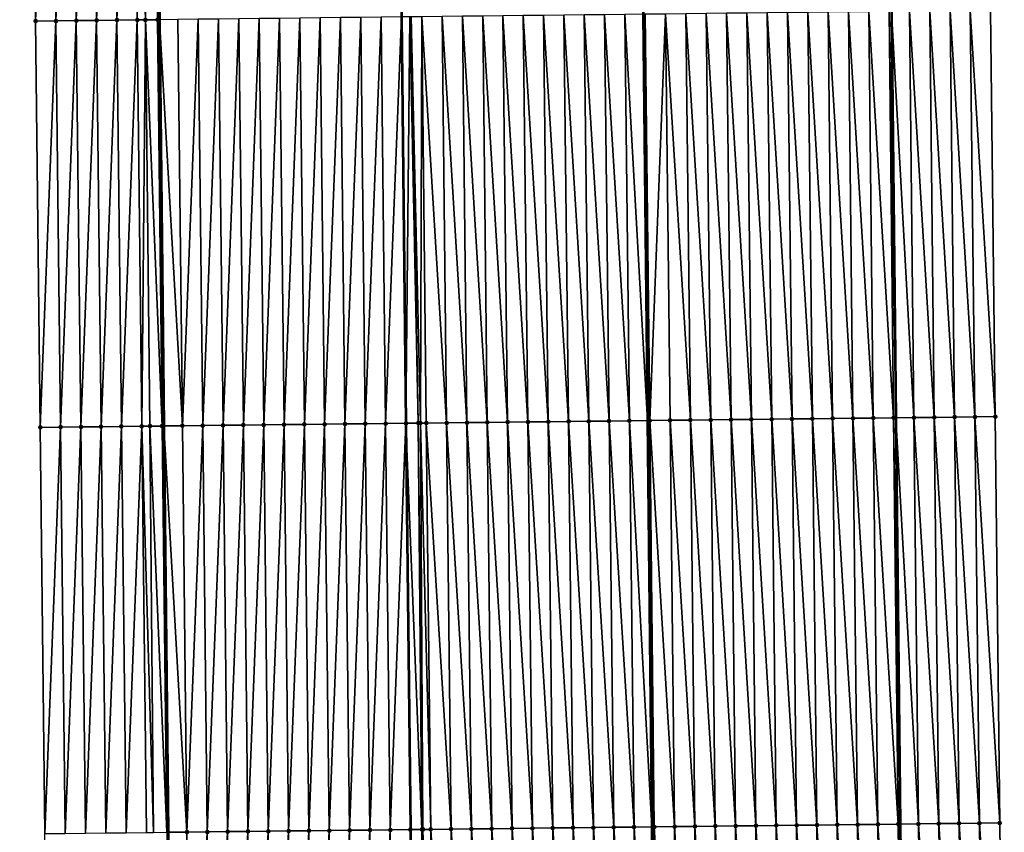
# Model space of a CAD drawing. Header units: feet. Extents: x 2010743 to 2022806, y 818705 to 837694.
# Tile 322 of 531: x 2011468 to 2011517, y 829354 to 829394. Entities that reach past the tile are written whole.
import ezdxf

# ---------------------------------------------------------------- set-up
doc = ezdxf.new("R2010")
doc.units = ezdxf.units.FT
doc.header["$MEASUREMENT"] = 0
for name, color, linetype, lineweight in [('EP_Travel Lane', 172, 'Continuous', 53), ('Road Shots', 141, 'Continuous', 100), ('STRIPING', 60, 'Continuous', 53)]:
    doc.layers.add(name, color=color, linetype=linetype, lineweight=lineweight)
doc.layers.add('I-77-MM17-21_NB-Surface-Border', color=7, linetype='Continuous')
doc.layers.add('I-77-MM17-21_NB-Surface-TIN', color=7, linetype='Continuous')

msp = doc.modelspace()

# ---------------------------------------------------------------- linework, layer by layer
at = {"layer": 'EP_Travel Lane'}
for points in [[(2011510.073, 829513.959, 319.701), (2011510.275, 829493.961, 319.572), (2011510.478, 829473.962, 319.456), (2011510.68, 829453.964, 319.32), (2011510.889, 829433.977, 319.204), (2011511.101, 829413.978, 319.111), (2011511.313, 829393.98, 319.007), (2011511.525, 829373.981, 318.9), (2011511.737, 829353.983, 318.742), (2011511.948, 829333.984, 318.616), (2011512.16, 829313.986, 318.464), (2011512.372, 829293.987, 318.354), (2011512.584, 829273.989, 318.244), (2011512.796, 829253.99, 318.126)], [(2011474.052, 829513.574, 319.955), (2011474.254, 829493.575, 319.824), (2011474.456, 829473.577, 319.69), (2011474.658, 829453.578, 319.544), (2011474.868, 829433.572, 319.424), (2011475.08, 829413.574, 319.31), (2011475.292, 829393.575, 319.206), (2011475.504, 829373.576, 319.098), (2011475.715, 829353.578, 318.956), (2011475.927, 829333.579, 318.852), (2011476.139, 829313.581, 318.726), (2011476.351, 829293.582, 318.597), (2011476.563, 829273.584, 318.471), (2011476.775, 829253.585, 318.372)]]:
    msp.add_polyline3d(points, dxfattribs=at)
at = {"layer": 'I-77-MM17-21_NB-Surface-Border', "color": 3, "linetype": 'Continuous', "lineweight": -3}
for points in [[(2011512.88, 829513.99, 319.618), (2011513.093, 829493.992, 319.485), (2011513.307, 829473.993, 319.372), (2011514.52, 829454.005, 319.215), (2011514.741, 829434.021, 319.101), (2011515.965, 829414.033, 318.979), (2011516.189, 829394.035, 318.871), (2011516.413, 829374.037, 318.757), (2011516.637, 829354.038, 318.609), (2011516.861, 829334.04, 318.463), (2011516.085, 829314.03, 318.341), (2011515.309, 829294.021, 318.255), (2011514.534, 829274.011, 318.177), (2011514.758, 829254.012, 318.068)], [(2011470.951, 829253.521, 318.21), (2011470.584, 829273.518, 318.318), (2011470.355, 829293.516, 318.447), (2011469.819, 829313.511, 318.565), (2011469.473, 829333.508, 318.682), (2011469.64, 829353.511, 318.801), (2011469.416, 829373.509, 318.931), (2011469.192, 829393.507, 319.056), (2011468.968, 829413.506, 319.161), (2011468.744, 829433.504, 319.267), (2011468.409, 829453.513, 319.373), (2011468.695, 829473.516, 319.535), (2011468.477, 829493.514, 319.673), (2011468.407, 829513.514, 319.807)]]:
    msp.add_polyline3d(points, dxfattribs=at)
at = {"layer": 'I-77-MM17-21_NB-Surface-TIN', "color": 128, "linetype": 'Continuous', "lineweight": -3}
for points in [[(2011469.192, 829393.507, 319.056), (2011469.968, 829413.517, 319.189), (2011468.968, 829413.506, 319.161)], [(2011469.192, 829393.507, 319.056), (2011470.192, 829393.518, 319.085), (2011469.968, 829413.517, 319.189)], [(2011470.192, 829393.518, 319.085), (2011470.968, 829413.528, 319.214), (2011469.968, 829413.517, 319.189)], [(2011470.192, 829393.518, 319.085), (2011471.192, 829393.53, 319.112), (2011470.968, 829413.528, 319.214)], [(2011471.192, 829393.53, 319.112), (2011471.968, 829413.539, 319.247), (2011470.968, 829413.528, 319.214)], [(2011471.192, 829393.53, 319.112), (2011472.192, 829393.541, 319.142), (2011471.968, 829413.539, 319.247)], [(2011472.192, 829393.541, 319.142), (2011472.968, 829413.55, 319.265), (2011471.968, 829413.539, 319.247)], [(2011472.192, 829393.541, 319.142), (2011473.192, 829393.552, 319.151), (2011472.968, 829413.55, 319.265)], [(2011473.192, 829393.552, 319.151), (2011473.968, 829413.561, 319.29), (2011472.968, 829413.55, 319.265)], [(2011473.192, 829393.552, 319.151), (2011474.192, 829393.563, 319.183), (2011473.968, 829413.561, 319.29)], [(2011474.59, 829393.567, 319.212), (2011474.968, 829413.572, 319.309), (2011473.968, 829413.561, 319.29)], [(2011474.192, 829393.563, 319.183), (2011474.59, 829393.567, 319.212), (2011473.968, 829413.561, 319.29)], [(2011474.59, 829393.567, 319.212), (2011475.192, 829393.574, 319.205), (2011474.968, 829413.572, 319.309)], [(2011475.192, 829393.574, 319.205), (2011475.292, 829393.575, 319.206), (2011474.968, 829413.572, 319.309)], [(2011473.416, 829373.553, 319.036), (2011474.192, 829393.563, 319.183), (2011473.192, 829393.552, 319.151)], [(2011473.416, 829373.553, 319.036), (2011474.416, 829373.564, 319.071), (2011474.192, 829393.563, 319.183)], [(2011474.416, 829373.564, 319.071), (2011474.59, 829393.567, 319.212), (2011474.192, 829393.563, 319.183)], [(2011474.416, 829373.564, 319.071), (2011474.816, 829373.569, 319.1), (2011474.59, 829393.567, 319.212)], [(2011475.416, 829373.575, 319.098), (2011475.192, 829393.574, 319.205), (2011474.59, 829393.567, 319.212)], [(2011474.816, 829373.569, 319.1), (2011475.416, 829373.575, 319.098), (2011474.59, 829393.567, 319.212)], [(2011475.192, 829393.574, 319.205), (2011475.504, 829373.576, 319.098), (2011475.292, 829393.575, 319.206)], [(2011475.416, 829373.575, 319.098), (2011475.504, 829373.576, 319.098), (2011475.192, 829393.574, 319.205)], [(2011476.416, 829373.587, 319.1), (2011476.192, 829393.585, 319.207), (2011475.292, 829393.575, 319.206)], [(2011476.416, 829373.587, 319.1), (2011475.292, 829393.575, 319.206), (2011475.504, 829373.576, 319.098)], [(2011476.416, 829373.587, 319.1), (2011477.192, 829393.596, 319.222), (2011476.192, 829393.585, 319.207)], [(2011476.416, 829373.587, 319.1), (2011477.416, 829373.598, 319.116), (2011477.192, 829393.596, 319.222)], [(2011477.416, 829373.598, 319.116), (2011478.192, 829393.607, 319.235), (2011477.192, 829393.596, 319.222)], [(2011477.416, 829373.598, 319.116), (2011478.416, 829373.609, 319.131), (2011478.192, 829393.607, 319.235)], [(2011478.416, 829373.609, 319.131), (2011479.192, 829393.618, 319.247), (2011478.192, 829393.607, 319.235)], [(2011478.416, 829373.609, 319.131), (2011479.416, 829373.62, 319.143), (2011479.192, 829393.618, 319.247)], [(2011479.416, 829373.62, 319.143), (2011480.192, 829393.63, 319.257), (2011479.192, 829393.618, 319.247)], [(2011479.416, 829373.62, 319.143), (2011480.416, 829373.631, 319.154), (2011480.192, 829393.63, 319.257)], [(2011480.416, 829373.631, 319.154), (2011481.191, 829393.641, 319.266), (2011480.192, 829393.63, 319.257)], [(2011480.416, 829373.631, 319.154), (2011481.415, 829373.642, 319.165), (2011481.191, 829393.641, 319.266)], [(2011481.415, 829373.642, 319.165), (2011482.191, 829393.652, 319.274), (2011481.191, 829393.641, 319.266)], [(2011481.415, 829373.642, 319.165), (2011482.415, 829373.653, 319.175), (2011482.191, 829393.652, 319.274)], [(2011482.415, 829373.653, 319.175), (2011483.191, 829393.663, 319.282), (2011482.191, 829393.652, 319.274)], [(2011482.415, 829373.653, 319.175), (2011483.415, 829373.664, 319.187), (2011483.191, 829393.663, 319.282)], [(2011483.415, 829373.664, 319.187), (2011484.191, 829393.674, 319.296), (2011483.191, 829393.663, 319.282)], [(2011483.415, 829373.664, 319.187), (2011484.415, 829373.676, 319.203), (2011484.191, 829393.674, 319.296)], [(2011484.415, 829373.676, 319.203), (2011485.191, 829393.685, 319.309), (2011484.191, 829393.674, 319.296)], [(2011484.415, 829373.676, 319.203), (2011485.415, 829373.687, 319.221), (2011485.191, 829393.685, 319.309)], [(2011485.415, 829373.687, 319.221), (2011486.191, 829393.696, 319.33), (2011485.191, 829393.685, 319.309)], [(2011485.415, 829373.687, 319.221), (2011486.415, 829373.698, 319.242), (2011486.191, 829393.696, 319.33)], [(2011486.415, 829373.698, 319.242), (2011487.191, 829393.707, 319.342), (2011486.191, 829393.696, 319.33)], [(2011486.415, 829373.698, 319.242), (2011487.415, 829373.709, 319.252), (2011487.191, 829393.707, 319.342)], [(2011487.608, 829393.712, 319.343), (2011487.191, 829393.707, 319.342), (2011487.415, 829373.709, 319.252)], [(2011488.023, 829373.716, 319.258), (2011487.608, 829393.712, 319.343), (2011487.415, 829373.709, 319.252)], [(2011488.023, 829373.716, 319.258), (2011487.675, 829393.713, 319.343), (2011487.608, 829393.712, 319.343)], [(2011488.123, 829373.717, 319.258), (2011488.191, 829393.719, 319.337), (2011487.675, 829393.713, 319.343)], [(2011488.023, 829373.716, 319.258), (2011488.123, 829373.717, 319.258), (2011487.675, 829393.713, 319.343)], [(2011488.123, 829373.717, 319.258), (2011488.415, 829373.72, 319.255), (2011488.191, 829393.719, 319.337)], [(2011489.415, 829373.731, 319.233), (2011489.191, 829393.73, 319.313), (2011488.191, 829393.719, 319.337)], [(2011488.415, 829373.72, 319.255), (2011489.415, 829373.731, 319.233), (2011488.191, 829393.719, 319.337)], [(2011490.415, 829373.743, 319.212), (2011490.191, 829393.741, 319.294), (2011489.191, 829393.73, 319.313)], [(2011489.415, 829373.731, 319.233), (2011490.415, 829373.743, 319.212), (2011489.191, 829393.73, 319.313)], [(2011491.415, 829373.754, 319.194), (2011491.191, 829393.753, 319.274), (2011490.191, 829393.741, 319.294)], [(2011490.415, 829373.743, 319.212), (2011491.415, 829373.754, 319.194), (2011490.191, 829393.741, 319.294)], [(2011492.415, 829373.765, 319.176), (2011492.191, 829393.764, 319.255), (2011491.191, 829393.753, 319.274)], [(2011491.415, 829373.754, 319.194), (2011492.415, 829373.765, 319.176), (2011491.191, 829393.753, 319.274)], [(2011493.415, 829373.777, 319.163), (2011493.191, 829393.775, 319.238), (2011492.191, 829393.764, 319.255)], [(2011492.415, 829373.765, 319.176), (2011493.415, 829373.777, 319.163), (2011492.191, 829393.764, 319.255)], [(2011494.415, 829373.788, 319.143), (2011494.191, 829393.787, 319.214), (2011493.191, 829393.775, 319.238)], [(2011493.415, 829373.777, 319.163), (2011494.415, 829373.788, 319.143), (2011493.191, 829393.775, 319.238)], [(2011495.415, 829373.799, 319.125), (2011495.191, 829393.798, 319.193), (2011494.191, 829393.787, 319.214)], [(2011494.415, 829373.788, 319.143), (2011495.415, 829373.799, 319.125), (2011494.191, 829393.787, 319.214)], [(2011496.415, 829373.811, 319.111), (2011496.191, 829393.809, 319.178), (2011495.191, 829393.798, 319.193)], [(2011495.415, 829373.799, 319.125), (2011496.415, 829373.811, 319.111), (2011495.191, 829393.798, 319.193)], [(2011497.414, 829373.822, 319.101), (2011497.19, 829393.82, 319.166), (2011496.191, 829393.809, 319.178)], [(2011496.415, 829373.811, 319.111), (2011497.414, 829373.822, 319.101), (2011496.191, 829393.809, 319.178)], [(2011498.414, 829373.833, 319.093), (2011498.19, 829393.832, 319.158), (2011497.19, 829393.82, 319.166)], [(2011497.414, 829373.822, 319.101), (2011498.414, 829373.833, 319.093), (2011497.19, 829393.82, 319.166)], [(2011498.19, 829393.832, 319.158), (2011499.306, 829373.843, 319.08), (2011499.094, 829393.842, 319.143)], [(2011498.414, 829373.833, 319.093), (2011499.306, 829373.843, 319.08), (2011498.19, 829393.832, 319.158)], [(2011499.414, 829373.844, 319.079), (2011499.19, 829393.843, 319.141), (2011499.094, 829393.842, 319.143)], [(2011499.414, 829373.844, 319.079), (2011499.094, 829393.842, 319.143), (2011499.306, 829373.843, 319.08)], [(2011499.414, 829373.844, 319.079), (2011500.19, 829393.854, 319.145), (2011499.19, 829393.843, 319.141)], [(2011499.414, 829373.844, 319.079), (2011500.414, 829373.856, 319.075), (2011500.19, 829393.854, 319.145)], [(2011501.414, 829373.867, 319.05), (2011501.19, 829393.866, 319.122), (2011500.19, 829393.854, 319.145)], [(2011500.414, 829373.856, 319.075), (2011501.414, 829373.867, 319.05), (2011500.19, 829393.854, 319.145)], [(2011502.414, 829373.878, 319.034), (2011502.19, 829393.877, 319.111), (2011501.19, 829393.866, 319.122)], [(2011501.414, 829373.867, 319.05), (2011502.414, 829373.878, 319.034), (2011501.19, 829393.866, 319.122)], [(2011503.414, 829373.889, 319.022), (2011503.19, 829393.888, 319.102), (2011502.19, 829393.877, 319.111)], [(2011502.414, 829373.878, 319.034), (2011503.414, 829373.889, 319.022), (2011502.19, 829393.877, 319.111)], [(2011504.414, 829373.901, 319.015), (2011504.19, 829393.899, 319.096), (2011503.19, 829393.888, 319.102)], [(2011503.414, 829373.889, 319.022), (2011504.414, 829373.901, 319.015), (2011503.19, 829393.888, 319.102)], [(2011505.414, 829373.912, 319.008), (2011505.19, 829393.91, 319.092), (2011504.19, 829393.899, 319.096)], [(2011504.414, 829373.901, 319.015), (2011505.414, 829373.912, 319.008), (2011504.19, 829393.899, 319.096)], [(2011506.414, 829373.923, 318.998), (2011506.19, 829393.922, 319.088), (2011505.19, 829393.91, 319.092)], [(2011505.414, 829373.912, 319.008), (2011506.414, 829373.923, 318.998), (2011505.19, 829393.91, 319.092)], [(2011507.414, 829373.934, 318.985), (2011507.19, 829393.933, 319.076), (2011506.19, 829393.922, 319.088)], [(2011506.414, 829373.923, 318.998), (2011507.414, 829373.934, 318.985), (2011506.19, 829393.922, 319.088)], [(2011508.414, 829373.946, 318.974), (2011508.19, 829393.944, 319.07), (2011507.19, 829393.933, 319.076)], [(2011507.414, 829373.934, 318.985), (2011508.414, 829373.946, 318.974), (2011507.19, 829393.933, 319.076)], [(2011509.414, 829373.957, 318.96), (2011509.19, 829393.955, 319.062), (2011508.19, 829393.944, 319.07)], [(2011508.414, 829373.946, 318.974), (2011509.414, 829373.957, 318.96), (2011508.19, 829393.944, 319.07)], [(2011510.414, 829373.968, 318.939), (2011510.19, 829393.967, 319.049), (2011509.19, 829393.955, 319.062)], [(2011509.414, 829373.957, 318.96), (2011510.414, 829373.968, 318.939), (2011509.19, 829393.955, 319.062)], [(2011511.414, 829373.98, 318.902), (2011511.19, 829393.978, 319.008), (2011510.19, 829393.967, 319.049)], [(2011510.414, 829373.968, 318.939), (2011511.414, 829373.98, 318.902), (2011510.19, 829393.967, 319.049)], [(2011511.19, 829393.978, 319.008), (2011511.525, 829373.981, 318.9), (2011511.313, 829393.98, 319.007)], [(2011511.414, 829373.98, 318.902), (2011511.525, 829373.981, 318.9), (2011511.19, 829393.978, 319.008)], [(2011512.414, 829373.991, 318.885), (2011512.19, 829393.989, 319.001), (2011511.313, 829393.98, 319.007)], [(2011512.414, 829373.991, 318.885), (2011511.313, 829393.98, 319.007), (2011511.525, 829373.981, 318.9)], [(2011513.413, 829374.002, 318.84), (2011513.189, 829394.001, 318.956), (2011512.19, 829393.989, 319.001)], [(2011512.414, 829373.991, 318.885), (2011513.413, 829374.002, 318.84), (2011512.19, 829393.989, 319.001)], [(2011514.413, 829374.014, 318.812), (2011514.189, 829394.012, 318.931), (2011513.189, 829394.001, 318.956)], [(2011513.413, 829374.002, 318.84), (2011514.413, 829374.014, 318.812), (2011513.189, 829394.001, 318.956)], [(2011515.413, 829374.025, 318.784), (2011515.189, 829394.024, 318.9), (2011514.189, 829394.012, 318.931)], [(2011514.413, 829374.014, 318.812), (2011515.413, 829374.025, 318.784), (2011514.189, 829394.012, 318.931)], [(2011516.413, 829374.037, 318.757), (2011516.189, 829394.035, 318.871), (2011515.189, 829394.024, 318.9)], [(2011515.413, 829374.025, 318.784), (2011516.413, 829374.037, 318.757), (2011515.189, 829394.024, 318.9)], [(2011469.416, 829373.509, 318.931), (2011470.192, 829393.518, 319.085), (2011469.192, 829393.507, 319.056)], [(2011469.416, 829373.509, 318.931), (2011470.416, 829373.52, 318.96), (2011470.192, 829393.518, 319.085)], [(2011470.416, 829373.52, 318.96), (2011471.192, 829393.53, 319.112), (2011470.192, 829393.518, 319.085)], [(2011470.416, 829373.52, 318.96), (2011471.416, 829373.531, 318.989), (2011471.192, 829393.53, 319.112)], [(2011471.416, 829373.531, 318.989), (2011472.192, 829393.541, 319.142), (2011471.192, 829393.53, 319.112)], [(2011471.416, 829373.531, 318.989), (2011472.416, 829373.542, 319.024), (2011472.192, 829393.541, 319.142)], [(2011472.416, 829373.542, 319.024), (2011473.192, 829393.552, 319.151), (2011472.192, 829393.541, 319.142)], [(2011472.416, 829373.542, 319.024), (2011473.416, 829373.553, 319.036), (2011473.192, 829393.552, 319.151)], [(2011485.639, 829353.688, 319.083), (2011486.415, 829373.698, 319.242), (2011485.415, 829373.687, 319.221)], [(2011485.639, 829353.688, 319.083), (2011486.639, 829353.699, 319.104), (2011486.415, 829373.698, 319.242)], [(2011486.639, 829353.699, 319.104), (2011487.415, 829373.709, 319.252), (2011486.415, 829373.698, 319.242)], [(2011486.639, 829353.699, 319.104), (2011487.639, 829353.711, 319.111), (2011487.415, 829373.709, 319.252)], [(2011488.203, 829353.717, 319.12), (2011488.023, 829373.716, 319.258), (2011487.415, 829373.709, 319.252)], [(2011488.203, 829353.717, 319.12), (2011487.415, 829373.709, 319.252), (2011487.639, 829353.711, 319.111)], [(2011488.246, 829353.717, 319.12), (2011488.123, 829373.717, 319.258), (2011488.023, 829373.716, 319.258)], [(2011488.203, 829353.717, 319.12), (2011488.246, 829353.717, 319.12), (2011488.023, 829373.716, 319.258)], [(2011488.639, 829353.722, 319.117), (2011488.415, 829373.72, 319.255), (2011488.123, 829373.717, 319.258)], [(2011488.246, 829353.717, 319.12), (2011488.639, 829353.722, 319.117), (2011488.123, 829373.717, 319.258)], [(2011489.639, 829353.733, 319.1), (2011489.415, 829373.731, 319.233), (2011488.415, 829373.72, 319.255)], [(2011488.639, 829353.722, 319.117), (2011489.639, 829353.733, 319.1), (2011488.415, 829373.72, 319.255)], [(2011490.639, 829353.744, 319.082), (2011490.415, 829373.743, 319.212), (2011489.415, 829373.731, 319.233)], [(2011489.639, 829353.733, 319.1), (2011490.639, 829353.744, 319.082), (2011489.415, 829373.731, 319.233)], [(2011491.639, 829353.756, 319.063), (2011491.415, 829373.754, 319.194), (2011490.415, 829373.743, 319.212)], [(2011490.639, 829353.744, 319.082), (2011491.639, 829353.756, 319.063), (2011490.415, 829373.743, 319.212)], [(2011492.639, 829353.767, 319.046), (2011492.415, 829373.765, 319.176), (2011491.415, 829373.754, 319.194)], [(2011491.639, 829353.756, 319.063), (2011492.639, 829353.767, 319.046), (2011491.415, 829373.754, 319.194)], [(2011493.639, 829353.778, 319.03), (2011493.415, 829373.777, 319.163), (2011492.415, 829373.765, 319.176)], [(2011492.639, 829353.767, 319.046), (2011493.639, 829353.778, 319.03), (2011492.415, 829373.765, 319.176)], [(2011494.639, 829353.79, 319.012), (2011494.415, 829373.788, 319.143), (2011493.415, 829373.777, 319.163)], [(2011493.639, 829353.778, 319.03), (2011494.639, 829353.79, 319.012), (2011493.415, 829373.777, 319.163)], [(2011495.639, 829353.801, 318.996), (2011495.415, 829373.799, 319.125), (2011494.415, 829373.788, 319.143)], [(2011494.639, 829353.79, 319.012), (2011495.639, 829353.801, 318.996), (2011494.415, 829373.788, 319.143)], [(2011496.639, 829353.812, 318.981), (2011496.415, 829373.811, 319.111), (2011495.415, 829373.799, 319.125)], [(2011495.639, 829353.801, 318.996), (2011496.639, 829353.812, 318.981), (2011495.415, 829373.799, 319.125)], [(2011497.638, 829353.823, 318.97), (2011497.414, 829373.822, 319.101), (2011496.415, 829373.811, 319.111)], [(2011496.639, 829353.812, 318.981), (2011497.638, 829353.823, 318.97), (2011496.415, 829373.811, 319.111)], [(2011498.638, 829353.835, 318.961), (2011498.414, 829373.833, 319.093), (2011497.414, 829373.822, 319.101)], [(2011497.638, 829353.823, 318.97), (2011498.638, 829353.835, 318.961), (2011497.414, 829373.822, 319.101)], [(2011498.414, 829373.833, 319.093), (2011499.518, 829353.845, 318.946), (2011499.306, 829373.843, 319.08)], [(2011498.638, 829353.835, 318.961), (2011499.518, 829353.845, 318.946), (2011498.414, 829373.833, 319.093)], [(2011499.638, 829353.846, 318.944), (2011499.414, 829373.844, 319.079), (2011499.306, 829373.843, 319.08)], [(2011499.638, 829353.846, 318.944), (2011499.306, 829373.843, 319.08), (2011499.518, 829353.845, 318.946)], [(2011500.638, 829353.857, 318.933), (2011500.414, 829373.856, 319.075), (2011499.414, 829373.844, 319.079)], [(2011499.638, 829353.846, 318.944), (2011500.638, 829353.857, 318.933), (2011499.414, 829373.844, 319.079)], [(2011501.638, 829353.869, 318.907), (2011501.414, 829373.867, 319.05), (2011500.414, 829373.856, 319.075)], [(2011500.638, 829353.857, 318.933), (2011501.638, 829353.869, 318.907), (2011500.414, 829373.856, 319.075)], [(2011502.638, 829353.88, 318.89), (2011502.414, 829373.878, 319.034), (2011501.414, 829373.867, 319.05)], [(2011501.638, 829353.869, 318.907), (2011502.638, 829353.88, 318.89), (2011501.414, 829373.867, 319.05)], [(2011503.638, 829353.891, 318.878), (2011503.414, 829373.889, 319.022), (2011502.414, 829373.878, 319.034)], [(2011502.638, 829353.88, 318.89), (2011503.638, 829353.891, 318.878), (2011502.414, 829373.878, 319.034)], [(2011504.638, 829353.902, 318.87), (2011504.414, 829373.901, 319.015), (2011503.414, 829373.889, 319.022)], [(2011503.638, 829353.891, 318.878), (2011504.638, 829353.902, 318.87), (2011503.414, 829373.889, 319.022)], [(2011505.638, 829353.914, 318.861), (2011505.414, 829373.912, 319.008), (2011504.414, 829373.901, 319.015)], [(2011504.638, 829353.902, 318.87), (2011505.638, 829353.914, 318.861), (2011504.414, 829373.901, 319.015)], [(2011506.638, 829353.925, 318.85), (2011506.414, 829373.923, 318.998), (2011505.414, 829373.912, 319.008)], [(2011505.638, 829353.914, 318.861), (2011506.638, 829353.925, 318.85), (2011505.414, 829373.912, 319.008)], [(2011507.638, 829353.936, 318.836), (2011507.414, 829373.934, 318.985), (2011506.414, 829373.923, 318.998)], [(2011506.638, 829353.925, 318.85), (2011507.638, 829353.936, 318.836), (2011506.414, 829373.923, 318.998)], [(2011508.638, 829353.947, 318.822), (2011508.414, 829373.946, 318.974), (2011507.414, 829373.934, 318.985)], [(2011507.638, 829353.936, 318.836), (2011508.638, 829353.947, 318.822), (2011507.414, 829373.934, 318.985)], [(2011509.638, 829353.959, 318.81), (2011509.414, 829373.957, 318.96), (2011508.414, 829373.946, 318.974)], [(2011508.638, 829353.947, 318.822), (2011509.638, 829353.959, 318.81), (2011508.414, 829373.946, 318.974)], [(2011510.638, 829353.97, 318.79), (2011510.414, 829373.968, 318.939), (2011509.414, 829373.957, 318.96)], [(2011509.638, 829353.959, 318.81), (2011510.638, 829353.97, 318.79), (2011509.414, 829373.957, 318.96)], [(2011511.638, 829353.982, 318.745), (2011511.414, 829373.98, 318.902), (2011510.414, 829373.968, 318.939)], [(2011510.638, 829353.97, 318.79), (2011511.638, 829353.982, 318.745), (2011510.414, 829373.968, 318.939)], [(2011511.414, 829373.98, 318.902), (2011511.737, 829353.983, 318.742), (2011511.525, 829373.981, 318.9)], [(2011511.638, 829353.982, 318.745), (2011511.737, 829353.983, 318.742), (2011511.414, 829373.98, 318.902)], [(2011512.638, 829353.993, 318.721), (2011512.414, 829373.991, 318.885), (2011511.525, 829373.981, 318.9)], [(2011512.638, 829353.993, 318.721), (2011511.525, 829373.981, 318.9), (2011511.737, 829353.983, 318.742)], [(2011513.637, 829354.004, 318.691), (2011513.413, 829374.002, 318.84), (2011512.414, 829373.991, 318.885)], [(2011512.638, 829353.993, 318.721), (2011513.637, 829354.004, 318.691), (2011512.414, 829373.991, 318.885)], [(2011514.637, 829354.016, 318.666), (2011514.413, 829374.014, 318.812), (2011513.413, 829374.002, 318.84)], [(2011513.637, 829354.004, 318.691), (2011514.637, 829354.016, 318.666), (2011513.413, 829374.002, 318.84)], [(2011515.637, 829354.027, 318.637), (2011515.413, 829374.025, 318.784), (2011514.413, 829374.014, 318.812)], [(2011514.637, 829354.016, 318.666), (2011515.637, 829354.027, 318.637), (2011514.413, 829374.014, 318.812)], [(2011516.637, 829354.038, 318.609), (2011516.413, 829374.037, 318.757), (2011515.413, 829374.025, 318.784)], [(2011515.637, 829354.027, 318.637), (2011516.637, 829354.038, 318.609), (2011515.413, 829374.025, 318.784)], [(2011469.64, 829353.511, 318.801), (2011470.416, 829373.52, 318.96), (2011469.416, 829373.509, 318.931)], [(2011469.64, 829353.511, 318.801), (2011470.64, 829353.522, 318.831), (2011470.416, 829373.52, 318.96)], [(2011470.64, 829353.522, 318.831), (2011471.416, 829373.531, 318.989), (2011470.416, 829373.52, 318.96)], [(2011470.64, 829353.522, 318.831), (2011471.64, 829353.533, 318.86), (2011471.416, 829373.531, 318.989)], [(2011471.64, 829353.533, 318.86), (2011472.416, 829373.542, 319.024), (2011471.416, 829373.531, 318.989)], [(2011471.64, 829353.533, 318.86), (2011472.64, 829353.544, 318.887), (2011472.416, 829373.542, 319.024)], [(2011472.64, 829353.544, 318.887), (2011473.416, 829373.553, 319.036), (2011472.416, 829373.542, 319.024)], [(2011472.64, 829353.544, 318.887), (2011473.64, 829353.555, 318.908), (2011473.416, 829373.553, 319.036)], [(2011473.64, 829353.555, 318.908), (2011474.416, 829373.564, 319.071), (2011473.416, 829373.553, 319.036)], [(2011473.64, 829353.555, 318.908), (2011474.64, 829353.566, 318.938), (2011474.416, 829373.564, 319.071)], [(2011474.989, 829353.57, 318.957), (2011474.816, 829373.569, 319.1), (2011474.416, 829373.564, 319.071)], [(2011474.64, 829353.566, 318.938), (2011474.989, 829353.57, 318.957), (2011474.416, 829373.564, 319.071)], [(2011475.64, 829353.577, 318.954), (2011475.416, 829373.575, 319.098), (2011474.816, 829373.569, 319.1)], [(2011474.989, 829353.57, 318.957), (2011475.64, 829353.577, 318.954), (2011474.816, 829373.569, 319.1)], [(2011475.416, 829373.575, 319.098), (2011475.715, 829353.578, 318.956), (2011475.504, 829373.576, 319.098)], [(2011475.64, 829353.577, 318.954), (2011475.715, 829353.578, 318.956), (2011475.416, 829373.575, 319.098)], [(2011476.64, 829353.588, 318.97), (2011476.416, 829373.587, 319.1), (2011475.504, 829373.576, 319.098)], [(2011476.64, 829353.588, 318.97), (2011475.504, 829373.576, 319.098), (2011475.715, 829353.578, 318.956)], [(2011476.64, 829353.588, 318.97), (2011477.416, 829373.598, 319.116), (2011476.416, 829373.587, 319.1)], [(2011476.64, 829353.588, 318.97), (2011477.64, 829353.599, 318.982), (2011477.416, 829373.598, 319.116)], [(2011477.64, 829353.599, 318.982), (2011478.416, 829373.609, 319.131), (2011477.416, 829373.598, 319.116)], [(2011477.64, 829353.599, 318.982), (2011478.64, 829353.61, 318.995), (2011478.416, 829373.609, 319.131)], [(2011478.64, 829353.61, 318.995), (2011479.416, 829373.62, 319.143), (2011478.416, 829373.609, 319.131)], [(2011478.64, 829353.61, 318.995), (2011479.64, 829353.622, 319.009), (2011479.416, 829373.62, 319.143)], [(2011479.64, 829353.622, 319.009), (2011480.416, 829373.631, 319.154), (2011479.416, 829373.62, 319.143)], [(2011479.64, 829353.622, 319.009), (2011480.64, 829353.633, 319.021), (2011480.416, 829373.631, 319.154)], [(2011480.64, 829353.633, 319.021), (2011481.415, 829373.642, 319.165), (2011480.416, 829373.631, 319.154)], [(2011480.64, 829353.633, 319.021), (2011481.639, 829353.644, 319.031), (2011481.415, 829373.642, 319.165)], [(2011481.639, 829353.644, 319.031), (2011482.415, 829373.653, 319.175), (2011481.415, 829373.642, 319.165)], [(2011481.639, 829353.644, 319.031), (2011482.639, 829353.655, 319.041), (2011482.415, 829373.653, 319.175)], [(2011482.639, 829353.655, 319.041), (2011483.415, 829373.664, 319.187), (2011482.415, 829373.653, 319.175)], [(2011482.639, 829353.655, 319.041), (2011483.639, 829353.666, 319.052), (2011483.415, 829373.664, 319.187)], [(2011483.639, 829353.666, 319.052), (2011484.415, 829373.676, 319.203), (2011483.415, 829373.664, 319.187)], [(2011483.639, 829353.666, 319.052), (2011484.639, 829353.677, 319.066), (2011484.415, 829373.676, 319.203)], [(2011484.639, 829353.677, 319.066), (2011485.415, 829373.687, 319.221), (2011484.415, 829373.676, 319.203)], [(2011484.639, 829353.677, 319.066), (2011485.639, 829353.688, 319.083), (2011485.415, 829373.687, 319.221)], [(2011497.863, 829333.825, 318.855), (2011497.638, 829353.823, 318.97), (2011496.639, 829353.812, 318.981)], [(2011498.862, 829333.836, 318.848), (2011498.638, 829353.835, 318.961), (2011497.638, 829353.823, 318.97)], [(2011497.863, 829333.825, 318.855), (2011498.862, 829333.836, 318.848), (2011497.638, 829353.823, 318.97)], [(2011498.638, 829353.835, 318.961), (2011499.729, 829333.846, 318.833), (2011499.518, 829353.845, 318.946)], [(2011498.862, 829333.836, 318.848), (2011499.729, 829333.846, 318.833), (2011498.638, 829353.835, 318.961)], [(2011499.862, 829333.848, 318.83), (2011499.638, 829353.846, 318.944), (2011499.518, 829353.845, 318.946)], [(2011499.862, 829333.848, 318.83), (2011499.518, 829353.845, 318.946), (2011499.729, 829333.846, 318.833)], [(2011500.862, 829333.859, 318.811), (2011500.638, 829353.857, 318.933), (2011499.638, 829353.846, 318.944)], [(2011499.862, 829333.848, 318.83), (2011500.862, 829333.859, 318.811), (2011499.638, 829353.846, 318.944)], [(2011501.862, 829333.87, 318.782), (2011501.638, 829353.869, 318.907), (2011500.638, 829353.857, 318.933)], [(2011500.862, 829333.859, 318.811), (2011501.862, 829333.87, 318.782), (2011500.638, 829353.857, 318.933)], [(2011502.862, 829333.882, 318.765), (2011502.638, 829353.88, 318.89), (2011501.638, 829353.869, 318.907)], [(2011501.862, 829333.87, 318.782), (2011502.862, 829333.882, 318.765), (2011501.638, 829353.869, 318.907)], [(2011503.862, 829333.893, 318.748), (2011503.638, 829353.891, 318.878), (2011502.638, 829353.88, 318.89)], [(2011502.862, 829333.882, 318.765), (2011503.862, 829333.893, 318.748), (2011502.638, 829353.88, 318.89)], [(2011504.862, 829333.904, 318.733), (2011504.638, 829353.902, 318.87), (2011503.638, 829353.891, 318.878)], [(2011503.862, 829333.893, 318.748), (2011504.862, 829333.904, 318.733), (2011503.638, 829353.891, 318.878)], [(2011505.862, 829333.915, 318.723), (2011505.638, 829353.914, 318.861), (2011504.638, 829353.902, 318.87)], [(2011504.862, 829333.904, 318.733), (2011505.862, 829333.915, 318.723), (2011504.638, 829353.902, 318.87)], [(2011506.862, 829333.927, 318.713), (2011506.638, 829353.925, 318.85), (2011505.638, 829353.914, 318.861)], [(2011505.862, 829333.915, 318.723), (2011506.862, 829333.927, 318.713), (2011505.638, 829353.914, 318.861)], [(2011507.862, 829333.938, 318.699), (2011507.638, 829353.936, 318.836), (2011506.638, 829353.925, 318.85)], [(2011506.862, 829333.927, 318.713), (2011507.862, 829333.938, 318.699), (2011506.638, 829353.925, 318.85)], [(2011508.862, 829333.949, 318.683), (2011508.638, 829353.947, 318.822), (2011507.638, 829353.936, 318.836)], [(2011507.862, 829333.938, 318.699), (2011508.862, 829333.949, 318.683), (2011507.638, 829353.936, 318.836)], [(2011509.862, 829333.96, 318.667), (2011509.638, 829353.959, 318.81), (2011508.638, 829353.947, 318.822)], [(2011508.862, 829333.949, 318.683), (2011509.862, 829333.96, 318.667), (2011508.638, 829353.947, 318.822)], [(2011510.862, 829333.972, 318.654), (2011510.638, 829353.97, 318.79), (2011509.638, 829353.959, 318.81)], [(2011509.862, 829333.96, 318.667), (2011510.862, 829333.972, 318.654), (2011509.638, 829353.959, 318.81)], [(2011511.862, 829333.983, 318.618), (2011511.638, 829353.982, 318.745), (2011510.638, 829353.97, 318.79)], [(2011510.862, 829333.972, 318.654), (2011511.862, 829333.983, 318.618), (2011510.638, 829353.97, 318.79)], [(2011511.638, 829353.982, 318.745), (2011511.948, 829333.984, 318.616), (2011511.737, 829353.983, 318.742)], [(2011511.862, 829333.983, 318.618), (2011511.948, 829333.984, 318.616), (2011511.638, 829353.982, 318.745)], [(2011512.862, 829333.995, 318.596), (2011512.638, 829353.993, 318.721), (2011511.737, 829353.983, 318.742)], [(2011512.862, 829333.995, 318.596), (2011511.737, 829353.983, 318.742), (2011511.948, 829333.984, 318.616)], [(2011513.861, 829334.006, 318.562), (2011513.637, 829354.004, 318.691), (2011512.638, 829353.993, 318.721)], [(2011512.862, 829333.995, 318.596), (2011513.861, 829334.006, 318.562), (2011512.638, 829353.993, 318.721)], [(2011514.861, 829334.017, 318.522), (2011514.637, 829354.016, 318.666), (2011513.637, 829354.004, 318.691)], [(2011513.861, 829334.006, 318.562), (2011514.861, 829334.017, 318.522), (2011513.637, 829354.004, 318.691)], [(2011515.861, 829334.029, 318.491), (2011515.637, 829354.027, 318.637), (2011514.637, 829354.016, 318.666)], [(2011514.861, 829334.017, 318.522), (2011515.861, 829334.029, 318.491), (2011514.637, 829354.016, 318.666)], [(2011516.861, 829334.04, 318.463), (2011516.637, 829354.038, 318.609), (2011515.637, 829354.027, 318.637)], [(2011515.861, 829334.029, 318.491), (2011516.861, 829334.04, 318.463), (2011515.637, 829354.027, 318.637)], [(2011475.64, 829353.577, 318.954), (2011475.927, 829333.579, 318.852), (2011475.715, 829353.578, 318.956)], [(2011476.864, 829333.59, 318.861), (2011476.64, 829353.588, 318.97), (2011475.715, 829353.578, 318.956)], [(2011476.864, 829333.59, 318.861), (2011475.715, 829353.578, 318.956), (2011475.927, 829333.579, 318.852)], [(2011476.864, 829333.59, 318.861), (2011477.64, 829353.599, 318.982), (2011476.64, 829353.588, 318.97)], [(2011476.864, 829333.59, 318.861), (2011477.864, 829333.601, 318.871), (2011477.64, 829353.599, 318.982)], [(2011477.864, 829333.601, 318.871), (2011478.64, 829353.61, 318.995), (2011477.64, 829353.599, 318.982)], [(2011477.864, 829333.601, 318.871), (2011478.864, 829333.612, 318.884), (2011478.64, 829353.61, 318.995)], [(2011478.864, 829333.612, 318.884), (2011479.64, 829353.622, 319.009), (2011478.64, 829353.61, 318.995)], [(2011478.864, 829333.612, 318.884), (2011479.864, 829333.623, 318.899), (2011479.64, 829353.622, 319.009)], [(2011479.864, 829333.623, 318.899), (2011480.64, 829353.633, 319.021), (2011479.64, 829353.622, 319.009)], [(2011479.864, 829333.623, 318.899), (2011480.864, 829333.634, 318.912), (2011480.64, 829353.633, 319.021)], [(2011480.864, 829333.634, 318.912), (2011481.639, 829353.644, 319.031), (2011480.64, 829353.633, 319.021)], [(2011480.864, 829333.634, 318.912), (2011481.864, 829333.645, 318.921), (2011481.639, 829353.644, 319.031)], [(2011481.864, 829333.645, 318.921), (2011482.639, 829353.655, 319.041), (2011481.639, 829353.644, 319.031)], [(2011481.864, 829333.645, 318.921), (2011482.863, 829333.657, 318.935), (2011482.639, 829353.655, 319.041)], [(2011482.863, 829333.657, 318.935), (2011483.639, 829353.666, 319.052), (2011482.639, 829353.655, 319.041)], [(2011482.863, 829333.657, 318.935), (2011483.863, 829333.668, 318.948), (2011483.639, 829353.666, 319.052)], [(2011483.863, 829333.668, 318.948), (2011484.639, 829353.677, 319.066), (2011483.639, 829353.666, 319.052)], [(2011483.863, 829333.668, 318.948), (2011484.863, 829333.679, 318.961), (2011484.639, 829353.677, 319.066)], [(2011484.863, 829333.679, 318.961), (2011485.639, 829353.688, 319.083), (2011484.639, 829353.677, 319.066)], [(2011484.863, 829333.679, 318.961), (2011485.863, 829333.69, 318.976), (2011485.639, 829353.688, 319.083)], [(2011485.863, 829333.69, 318.976), (2011486.639, 829353.699, 319.104), (2011485.639, 829353.688, 319.083)], [(2011485.863, 829333.69, 318.976), (2011486.863, 829333.701, 318.996), (2011486.639, 829353.699, 319.104)], [(2011486.863, 829333.701, 318.996), (2011487.639, 829353.711, 319.111), (2011486.639, 829353.699, 319.104)], [(2011486.863, 829333.701, 318.996), (2011487.863, 829333.712, 319.004), (2011487.639, 829353.711, 319.111)], [(2011488.098, 829333.715, 319.004), (2011488.203, 829353.717, 319.12), (2011487.639, 829353.711, 319.111)], [(2011488.098, 829333.715, 319.004), (2011487.639, 829353.711, 319.111), (2011487.863, 829333.712, 319.004)], [(2011488.098, 829333.715, 319.004), (2011488.43, 829333.719, 319.003), (2011488.203, 829353.717, 319.12)], [(2011488.43, 829333.719, 319.003), (2011488.246, 829353.717, 319.12), (2011488.203, 829353.717, 319.12)], [(2011488.863, 829333.723, 318.998), (2011488.639, 829353.722, 319.117), (2011488.246, 829353.717, 319.12)], [(2011488.43, 829333.719, 319.003), (2011488.863, 829333.723, 318.998), (2011488.246, 829353.717, 319.12)], [(2011489.863, 829333.735, 318.98), (2011489.639, 829353.733, 319.1), (2011488.639, 829353.722, 319.117)], [(2011488.863, 829333.723, 318.998), (2011489.863, 829333.735, 318.98), (2011488.639, 829353.722, 319.117)], [(2011490.863, 829333.746, 318.963), (2011490.639, 829353.744, 319.082), (2011489.639, 829353.733, 319.1)], [(2011489.863, 829333.735, 318.98), (2011490.863, 829333.746, 318.963), (2011489.639, 829353.733, 319.1)], [(2011491.863, 829333.757, 318.943), (2011491.639, 829353.756, 319.063), (2011490.639, 829353.744, 319.082)], [(2011490.863, 829333.746, 318.963), (2011491.863, 829333.757, 318.943), (2011490.639, 829353.744, 319.082)], [(2011492.863, 829333.769, 318.928), (2011492.639, 829353.767, 319.046), (2011491.639, 829353.756, 319.063)], [(2011491.863, 829333.757, 318.943), (2011492.863, 829333.769, 318.928), (2011491.639, 829353.756, 319.063)], [(2011493.863, 829333.78, 318.915), (2011493.639, 829353.778, 319.03), (2011492.639, 829353.767, 319.046)], [(2011492.863, 829333.769, 318.928), (2011493.863, 829333.78, 318.915), (2011492.639, 829353.767, 319.046)], [(2011494.863, 829333.791, 318.894), (2011494.639, 829353.79, 319.012), (2011493.639, 829353.778, 319.03)], [(2011493.863, 829333.78, 318.915), (2011494.863, 829333.791, 318.894), (2011493.639, 829353.778, 319.03)], [(2011495.863, 829333.803, 318.877), (2011495.639, 829353.801, 318.996), (2011494.639, 829353.79, 319.012)], [(2011494.863, 829333.791, 318.894), (2011495.863, 829333.803, 318.877), (2011494.639, 829353.79, 319.012)], [(2011496.863, 829333.814, 318.864), (2011496.639, 829353.812, 318.981), (2011495.639, 829353.801, 318.996)], [(2011495.863, 829333.803, 318.877), (2011496.863, 829333.814, 318.864), (2011495.639, 829353.801, 318.996)], [(2011496.863, 829333.814, 318.864), (2011497.863, 829333.825, 318.855), (2011496.639, 829353.812, 318.981)]]:
    msp.add_3dface(points, dxfattribs=at)
at = {"layer": 'Road Shots', "lineweight": 100}
for p in [(2011474.192, 829393.563, 319.183), (2011474.59, 829393.567, 319.212), (2011475.192, 829393.574, 319.205), (2011469.192, 829393.507, 319.056), (2011470.192, 829393.518, 319.085), (2011471.192, 829393.53, 319.112), (2011472.192, 829393.541, 319.142), (2011473.192, 829393.552, 319.151), (2011486.415, 829373.698, 319.242), (2011487.415, 829373.709, 319.252), (2011488.023, 829373.716, 319.258), (2011488.123, 829373.717, 319.258), (2011488.415, 829373.72, 319.255), (2011489.415, 829373.731, 319.233), (2011490.415, 829373.743, 319.212), (2011491.415, 829373.754, 319.194), (2011492.415, 829373.765, 319.176), (2011493.415, 829373.777, 319.163), (2011494.415, 829373.788, 319.143), (2011495.415, 829373.799, 319.125), (2011496.415, 829373.811, 319.111), (2011497.414, 829373.822, 319.101), (2011498.414, 829373.833, 319.093), (2011499.414, 829373.844, 319.079), (2011500.414, 829373.856, 319.075), (2011501.414, 829373.867, 319.05), (2011502.414, 829373.878, 319.034), (2011503.414, 829373.889, 319.022), (2011504.414, 829373.901, 319.015), (2011505.414, 829373.912, 319.008), (2011506.414, 829373.923, 318.998), (2011507.414, 829373.934, 318.985), (2011508.414, 829373.946, 318.974), (2011509.414, 829373.957, 318.96), (2011510.414, 829373.968, 318.939), (2011511.414, 829373.98, 318.902), (2011512.414, 829373.991, 318.885), (2011513.413, 829374.002, 318.84), (2011514.413, 829374.014, 318.812), (2011515.413, 829374.025, 318.784), (2011516.413, 829374.037, 318.757), (2011469.416, 829373.509, 318.931), (2011470.416, 829373.52, 318.96), (2011471.416, 829373.531, 318.989), (2011472.416, 829373.542, 319.024), (2011473.416, 829373.553, 319.036), (2011474.416, 829373.564, 319.071), (2011474.816, 829373.569, 319.1), (2011475.416, 829373.575, 319.098), (2011476.416, 829373.587, 319.1), (2011477.416, 829373.598, 319.116), (2011478.416, 829373.609, 319.131), (2011479.416, 829373.62, 319.143), (2011480.416, 829373.631, 319.154), (2011481.415, 829373.642, 319.165), (2011482.415, 829373.653, 319.175), (2011483.415, 829373.664, 319.187), (2011484.415, 829373.676, 319.203), (2011485.415, 829373.687, 319.221), (2011497.638, 829353.823, 318.97), (2011498.638, 829353.835, 318.961), (2011499.638, 829353.846, 318.944), (2011500.638, 829353.857, 318.933), (2011501.638, 829353.869, 318.907), (2011502.638, 829353.88, 318.89), (2011503.638, 829353.891, 318.878), (2011504.638, 829353.902, 318.87), (2011505.638, 829353.914, 318.861), (2011506.638, 829353.925, 318.85), (2011507.638, 829353.936, 318.836), (2011508.638, 829353.947, 318.822), (2011509.638, 829353.959, 318.81), (2011510.638, 829353.97, 318.79), (2011511.638, 829353.982, 318.745), (2011512.638, 829353.993, 318.721), (2011513.637, 829354.004, 318.691), (2011514.637, 829354.016, 318.666), (2011515.637, 829354.027, 318.637), (2011516.637, 829354.038, 318.609), (2011476.64, 829353.588, 318.97), (2011477.64, 829353.599, 318.982), (2011478.64, 829353.61, 318.995), (2011479.64, 829353.622, 319.009), (2011480.64, 829353.633, 319.021), (2011481.639, 829353.644, 319.031), (2011482.639, 829353.655, 319.041), (2011483.639, 829353.666, 319.052), (2011484.639, 829353.677, 319.066), (2011485.639, 829353.688, 319.083), (2011486.639, 829353.699, 319.104), (2011487.639, 829353.711, 319.111), (2011488.203, 829353.717, 319.12), (2011488.246, 829353.717, 319.12), (2011488.639, 829353.722, 319.117), (2011489.639, 829353.733, 319.1), (2011490.639, 829353.744, 319.082), (2011491.639, 829353.756, 319.063), (2011492.639, 829353.767, 319.046), (2011493.639, 829353.778, 319.03), (2011494.639, 829353.79, 319.012), (2011495.639, 829353.801, 318.996), (2011496.639, 829353.812, 318.981)]:
    msp.add_point(p, dxfattribs=at)
at = {"layer": 'STRIPING'}
for points in [[(2011497.854, 829513.828, 319.905), (2011498.056, 829493.829, 319.764), (2011498.258, 829473.831, 319.58), (2011498.461, 829453.833, 319.418), (2011498.67, 829433.839, 319.31), (2011498.882, 829413.841, 319.228), (2011499.094, 829393.842, 319.143), (2011499.306, 829373.843, 319.08), (2011499.518, 829353.845, 318.946), (2011499.729, 829333.846, 318.833), (2011499.941, 829313.848, 318.7), (2011500.153, 829293.849, 318.573), (2011500.365, 829273.851, 318.437), (2011500.577, 829253.852, 318.335)], [(2011485.882, 829513.699, 320.089), (2011486.095, 829493.701, 319.945), (2011486.308, 829473.702, 319.777), (2011486.521, 829453.704, 319.644), (2011486.743, 829433.705, 319.526), (2011486.967, 829413.706, 319.417), (2011487.191, 829393.707, 319.342), (2011487.415, 829373.709, 319.252), (2011487.639, 829353.711, 319.111), (2011487.863, 829333.712, 319.004), (2011488.087, 829313.714, 318.873), (2011488.311, 829293.716, 318.744), (2011488.535, 829273.717, 318.617), (2011488.759, 829253.719, 318.51)]]:
    msp.add_polyline3d(points, dxfattribs=at)

doc.saveas('drawing.dxf')
